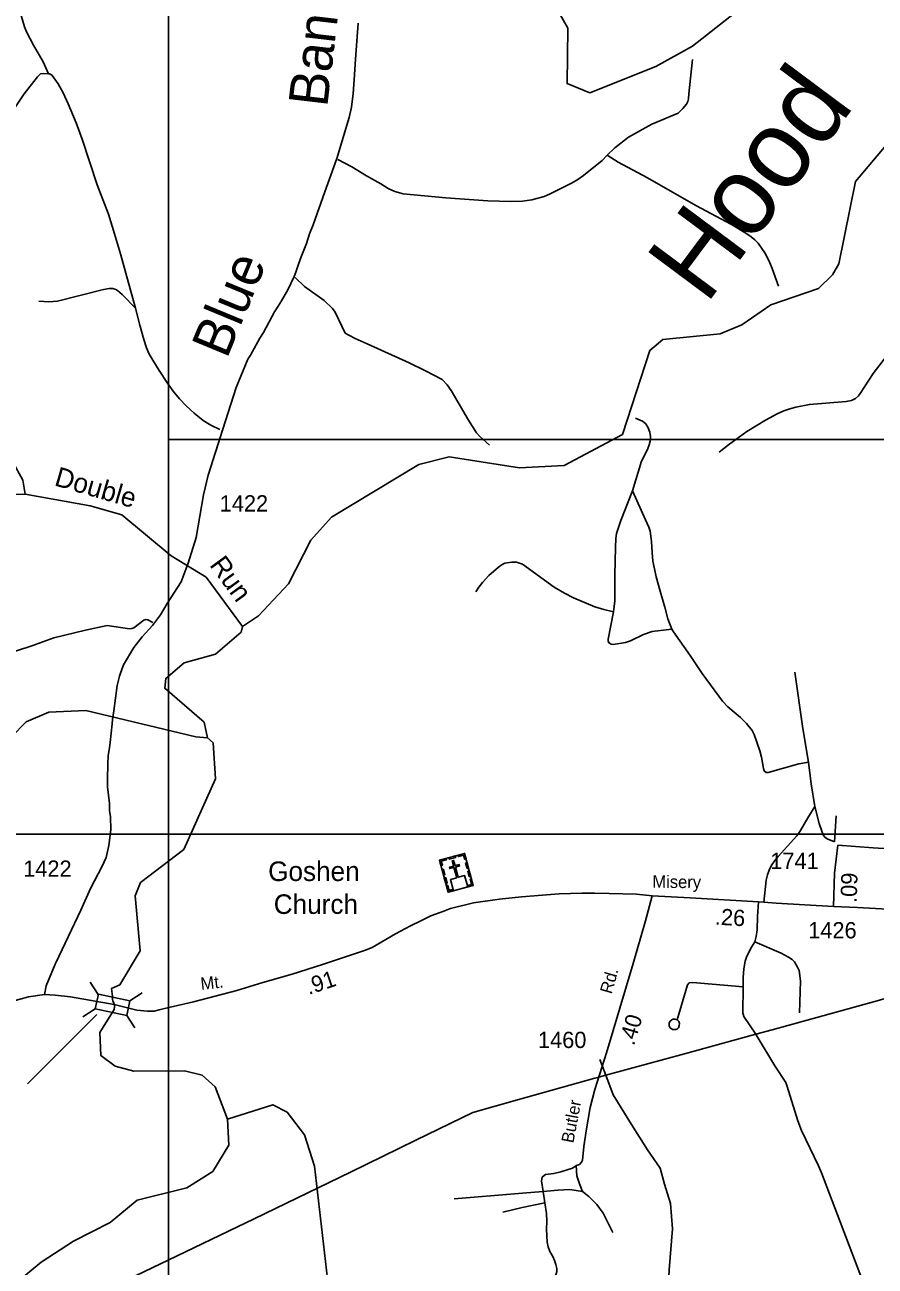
# Model space of a CAD drawing. Extents: x 2104537 to 2336408, y 34176 to 229611.
# Drawn here: x 2265152 to 2271681, y 203349 to 212881 of the extents above; entities that cross this region are included whole.
import ezdxf

# ---------------------------------------------------------------- set-up
doc = ezdxf.new("R2010")
doc.units = 0
for name, color, linetype in [('Exist Cultural Church with Cemetary CELL', 7, 'Continuous'), ('Exist Cultural Church with Cemetery Label', 7, 'Continuous'), ('Exist Hydrographic Creek Single Shore', 7, 'Continuous'), ('Exist Hydrographic Misc Water Feature', 7, 'Continuous'), ('Exist Road Non-System Type 51', 7, 'Continuous'), ('Exist Road Secondary Mileage Hundredths English Label', 7, 'Continuous'), ('Exist Road Secondary Structure Standard Bridge CELL', 7, 'Continuous'), ('Exist Road Secondary Structure Standard Bridge Number Label', 7, 'Continuous'), ('Exist Road Secondary Type 51 Attributed', 7, 'Continuous'), ('Exist Road Secondary Type 51 Label', 7, 'Continuous'), ('Exist Road Secondary Type 51 Number Label', 7, 'Continuous'), ('Exist Utilities Electrical Transmission Line', 7, 'Continuous'), ('Map Preparation Inset Cut Line', 7, 'Continuous'), ('Map Preparation Match Line', 7, 'Continuous'), ('Old_Level_32', 7, 'Continuous')]:
    doc.layers.add(name, color=color, linetype=linetype)

msp = doc.modelspace()

# ---------------------------------------------------------------- linework, layer by layer
at = {"layer": 'Exist Cultural Church with Cemetary CELL'}
for points in [[(2268335.5, 206465.6), (2268527.6, 206518), (2268594.6, 206272.3), (2268402.5, 206219.9)], [(2268346.9, 206423.8), (2268357.9, 206426.8), (2268349.4, 206457.9), (2268388.5, 206468.5), (2268385.6, 206479.3), (2268335.5, 206465.6)], [(2268407, 206485.1), (2268457, 206498.7), (2268460, 206487.7), (2268410, 206474.1)], [(2268444.1, 206231.3), (2268552.3, 206260.8), (2268528.5, 206348.2), (2268479.5, 206334.9), (2268458, 206413.5), (2268489.9, 206422.1), (2268487, 206432.8), (2268455.2, 206424.1), (2268444.1, 206464.8), (2268432.9, 206461.8), (2268443.9, 206421), (2268412, 206412.3), (2268414.9, 206401.7), (2268446.8, 206410.4), (2268468.3, 206331.8), (2268420.3, 206318.7)], [(2268539.1, 206476.2), (2268528.1, 206473.2), (2268519.7, 206504.2), (2268480.5, 206493.6), (2268477.6, 206504.3), (2268527.7, 206517.9)], [(2268366.4, 206352.3), (2268355, 206394), (2268366, 206397), (2268377.4, 206355.3)], [(2268547.3, 206402.7), (2268535.9, 206444.4), (2268546.9, 206447.4), (2268558.3, 206405.7)], [(2268564.6, 206339), (2268553.2, 206380.8), (2268564.2, 206383.8), (2268575.6, 206342)], [(2268384.1, 206287.4), (2268372.7, 206329.2), (2268383.7, 206332.2), (2268395.1, 206290.4)], [(2268562.6, 206263.6), (2268559.6, 206274.7), (2268580.8, 206280.5), (2268570.2, 206319.5), (2268580.9, 206322.4), (2268594.6, 206272.3)], [(2268434.4, 206228.7), (2268431.4, 206239.8), (2268410.2, 206234), (2268399.5, 206273), (2268388.8, 206270), (2268402.5, 206220)]]:
    msp.add_lwpolyline(points, close=True, dxfattribs=at)
at = {"layer": 'Exist Hydrographic Creek Single Shore'}
for points in [[(2266821.9, 208260.3), (2266945.7, 208343.1), (2267176.8, 208588), (2267348.9, 208922.4), (2267505.7, 209099.8), (2268175.8, 209503.3), (2268408.8, 209564.4), (2268950.9, 209478.3), (2269292.7, 209497.9), (2269739.8, 209735.2), (2269950.8, 210380.5), (2270049.8, 210463.9), (2270490.9, 210507.8), (2270656.8, 210576.6), (2270879.8, 210729.8), (2271245.9, 210857.1), (2271352.9, 210960), (2271401.9, 211044.3), (2271529.9, 211678.1), (2271834.8, 212039.6), (2271952.9, 212712.9), (2272072.8, 213255)], [(2265154.8, 209276.8), (2265136.8, 209385.4), (2264967.8, 209690.5), (2264580.9, 210071.9), (2264346.7, 210211), (2264281.7, 210209)], [(2264291.1, 209159.5), (2264746.7, 209271.7), (2265154.8, 209276.8)], [(2266821.9, 208260.3), (2266543.8, 208639.6), (2266275.8, 208802.3), (2265897.7, 209118), (2265654.7, 209188.3), (2265154.8, 209276.8)], [(2266554.9, 207406.1), (2266528.8, 207524.8), (2266226.8, 207786.5), (2266233.8, 207861.8), (2266374.9, 207980.4), (2266615.8, 208047.8), (2266813.9, 208217.8), (2266821.9, 208260.3)], [(2266707.9, 204477.5), (2266613.7, 204725.3), (2266512.9, 204815.8), (2266378.8, 204847.9), (2265987.7, 204845.7), (2265845.8, 204884.5), (2265736.7, 204965.4), (2265726.9, 205142.7), (2265837.7, 205319.9), (2265841.2, 205340.9), (2265839.3, 205354.8), (2265837.3, 205361.7), (2265835.3, 205369), (2265826.6, 205385.6), (2265824.9, 205396.6), (2265825.5, 205419.6), (2265822.9, 205438.6), (2265817.5, 205481.5), (2265881.3, 205508), (2266036.7, 205769.7), (2265999.8, 206193.5), (2266040.8, 206294.4), (2266371.8, 206547.1), (2266616.8, 207090.1), (2266596.7, 207366), (2266554.9, 207406.1)], [(2267569.9, 201311.8), (2267584.9, 201459.1), (2267880.8, 201912.5), (2267854.9, 202037.7), (2267508.8, 202543), (2267472.9, 202815.9), (2267488.9, 202851.7), (2267476.8, 203252.1), (2267376.7, 204116.7), (2267299.8, 204357.6), (2267164.9, 204530.8), (2267055.8, 204588.7), (2266707.9, 204477.5)], [(2264347.5, 202739), (2264515.9, 202788.3), (2264705.7, 202909.2), (2265276.8, 203380.2), (2265524.7, 203539.4), (2265806.9, 203684.8), (2266013.8, 203854.6), (2266395.8, 203948.9), (2266594.9, 204076.2), (2266717.9, 204277.1), (2266707.9, 204477.5)]]:
    msp.add_lwpolyline(points, dxfattribs=at)
at = {"layer": 'Exist Hydrographic Misc Water Feature'}
for points in [[(2268574.9, 214107.1), (2268667.7, 213892.1), (2268954.8, 213509.3), (2269319.8, 212856.1), (2269314.9, 212429.8), (2269490.8, 212357.5), (2269996.9, 212560.8), (2270278.8, 212716.1), (2270600.8, 212968.9), (2270824.9, 213095.7), (2271273.8, 213175.5), (2271764.9, 213202), (2271980.8, 213263.4), (2272072.8, 213255)], [(2264314.7, 206452.7), (2264405.7, 206496.9), (2264610.8, 206922.6), (2264717.8, 207074.6), (2265162.8, 207528.4), (2265336.9, 207603.8), (2265619.9, 207614.6), (2266463.8, 207414.5), (2266554.9, 207406.1)]]:
    msp.add_lwpolyline(points, dxfattribs=at)
at = {"layer": 'Exist Road Non-System Type 51'}
for p, q in [((2271380.4, 206806.7), (2271368.7, 206606.5)), ((2269567.4, 204935.2), (2269579.8, 204902.1)), ((2269579.8, 204902.1), (2269612.4, 204815)), ((2269130.7, 203922.5), (2269143.3, 203835.3))]:
    msp.add_line(p, q, dxfattribs=at)
for points in [[(2265118.4, 212969.5), (2265148.9, 212865.2), (2265163.9, 212827.2), (2265218.6, 212723.5), (2265292.5, 212595.4), (2265334, 212504.1)], [(2270276.8, 212614.7), (2270250, 212350.5), (2270248.2, 212312.5), (2270242.6, 212292.3), (2270233, 212272.1), (2270205.1, 212237.9), (2270167.7, 212203.5), (2269965.7, 212118.3), (2269787.9, 212018.7), (2269681, 211935.5), (2269623.5, 211878.6)], [(2265334, 212504.1), (2265293.7, 212507.5), (2265272, 212503.3), (2265248.3, 212480.8), (2265148, 212349.6), (2264876.9, 211952.4), (2264843, 211904.6)], [(2265334, 212504.1), (2265343.9, 212503.9), (2265362, 212490.4), (2265407.7, 212428.5), (2265446, 212357.3), (2265485.6, 212273.2), (2265546.5, 212128.6), (2265592.2, 212003.1), (2265708.4, 211652.5), (2265793.2, 211425.9), (2265841.1, 211276.3), (2265887, 211122.9), (2266002.2, 210704.1)], [(2269623.5, 211878.6), (2269585.3, 211839), (2269441.7, 211724.4), (2269397.8, 211694.1), (2269354.4, 211667.4), (2269181.4, 211579.2), (2269139.8, 211563), (2269043.8, 211535.7), (2268973.4, 211525.6), (2268882.2, 211523.7), (2268706.2, 211529.5), (2268383.9, 211551.5), (2268057.5, 211583.4), (2267993.2, 211600.8), (2267940.8, 211624.1), (2267884.4, 211659.3), (2267775.8, 211720.1), (2267663, 211790.5), (2267554.2, 211847.4)], [(2270938.2, 210872.9), (2270890.3, 211010.3), (2270867.1, 211065.5), (2270833.3, 211129.2), (2270782.2, 211203), (2270757.8, 211228.7), (2270727.4, 211252.3), (2270687, 211281.9), (2270578.1, 211346.4), (2270304.4, 211493.1), (2269932, 211704.7), (2269706.4, 211825.8), (2269623.5, 211878.6)], [(2266002.2, 210704.1), (2265898.9, 210809.1), (2265862.5, 210840.7), (2265850.5, 210848.4), (2265826.4, 210856.1), (2265798.8, 210856.3), (2265756.4, 210849.3), (2265403.6, 210759.1), (2265336, 210753.5), (2265259.7, 210759.3)], [(2267227.2, 210939.4), (2267300.4, 210872), (2267449.5, 210764.1), (2267514.5, 210702.5), (2267534.6, 210675.2), (2267612.5, 210514), (2267638.7, 210496.4), (2267687.1, 210471.2), (2267781.5, 210432.3), (2268103.3, 210284.3), (2268228.1, 210223.5), (2268355, 210157.1), (2268395.5, 210115.6), (2268425.2, 210071.7), (2268558.9, 209845.8), (2268620, 209748.5), (2268642.4, 209722.8), (2268719.4, 209651.7)], [(2266002.2, 210704.1), (2266033.7, 210574.6), (2266065.4, 210465.1), (2266086.1, 210401.4), (2266106.5, 210351.5), (2266182.1, 210226.3), (2266247.7, 210128), (2266289.9, 210067.8), (2266338.9, 210008.4), (2266391.3, 209954.9), (2266452.2, 209898), (2266520.7, 209842.9), (2266581.3, 209805.3), (2266649.8, 209772.4)], [(2271800.4, 210379.5), (2271666.4, 210204), (2271566.3, 210048.9), (2271552.5, 210030.5), (2271528.8, 210010.3), (2271499, 209995.8), (2271457.2, 209987.4), (2271175.3, 209965.7), (2271071.6, 209944.7), (2271025.8, 209932.2), (2270979.9, 209915.3), (2270928.2, 209892.7), (2270839.4, 209844.6), (2270696, 209757.9), (2270553.3, 209656.3), (2270481.7, 209599.4)], [(2269840.7, 209861.5), (2269895, 209838.1), (2269919.2, 209816.6), (2269937.6, 209786.4), (2269950.1, 209752.7), (2269956.3, 209718.8), (2269952.7, 209684.8), (2269945.2, 209656.7), (2269931.7, 209618.6), (2269886.7, 209529.9), (2269817.6, 209303.3)], [(2269817.6, 209303.3), (2269728.6, 209075.5), (2269695.5, 208975.7), (2269690.1, 208935.5), (2269688.1, 208866.7), (2269682.7, 208658.5), (2269681.5, 208458.8), (2269671, 208373.7)], [(2269817.6, 209303.3), (2269916.3, 209078.4), (2269943, 209022.7), (2269953.3, 208993), (2269962.2, 208912.8), (2269967.2, 208829.1), (2269974.1, 208763), (2269985.4, 208704.4), (2269999.6, 208641.5), (2270028.9, 208532), (2270066.2, 208409.3), (2270089.8, 208320.6), (2270118.7, 208241)], [(2269671, 208373.7), (2269596.8, 208390.5), (2269528.4, 208411.6), (2269363.8, 208481.7), (2269294.3, 208516.8), (2269216.4, 208561.6), (2268972.6, 208738.9), (2268926.3, 208754.2), (2268890.9, 208754.9), (2268837.6, 208746.5), (2268816.7, 208737), (2268788.8, 208716.6), (2268713.7, 208651.8), (2268666.1, 208598.9), (2268638.5, 208562.7), (2268615.2, 208526.4)], [(2270118.7, 208241), (2269968.8, 208221.3), (2269901.1, 208198.3), (2269801.7, 208151), (2269763.8, 208138.7), (2269668, 208123.5), (2269654, 208125.4), (2269636.1, 208135.2), (2269630.2, 208149.8), (2269629.5, 208162.9), (2269671, 208373.7)], [(2266133.9, 208292.1), (2266095.9, 208311.5), (2266081.8, 208313.4), (2266065.7, 208309.1), (2265988.4, 208250.3), (2265974.5, 208244), (2265954.8, 208241.8), (2265784.1, 208267.7), (2265618.8, 208233.6), (2265375.6, 208174.7), (2265206.1, 208112.7), (2264963.1, 208031.5), (2264937.2, 208017.2), (2264828.6, 207930.1), (2264717.6, 207854.6), (2264669.8, 207826), (2264622.1, 207801.6), (2264540.2, 207774.4), (2264482.6, 207763.7), (2264359.5, 207753.7)], [(2270118.7, 208241), (2270131.1, 208219.1), (2270259.1, 208038.8), (2270352.8, 207899.9), (2270509.4, 207685.9), (2270550.5, 207642.8), (2270647, 207561.6), (2270691.7, 207516.1), (2270736.9, 207461.7), (2270750.7, 207430.6), (2270794.2, 207305.5), (2270806.7, 207257.4), (2270822, 207169.5), (2270828.3, 207151.6), (2270844.4, 207139.9), (2270859.2, 207138.3), (2271093.7, 207204.9), (2271167.4, 207217.9)], [(2271062.8, 207910.7), (2271126.2, 207477.4), (2271167.4, 207217.9)], [(2271167.4, 207217.9), (2271189.4, 207052.1), (2271217.5, 206878.7)], [(2271217.5, 206878.7), (2271162.4, 206791.9), (2271107.7, 206695.2), (2271078.3, 206652.8), (2270936.2, 206495.2), (2270910.6, 206464.5), (2270883.3, 206422.4), (2270865.5, 206388.3), (2270853.1, 206354.1), (2270844.4, 206312), (2270826.7, 206143.7)], [(2271217.5, 206878.7), (2271251.7, 206747.5), (2271269.9, 206689.1), (2271282.2, 206661.3), (2271294.3, 206643.7), (2271312.7, 206629.9), (2271368.7, 206606.5)], [(2270784.7, 206147.2), (2270776, 206033.2), (2270773.3, 205931.3), (2270765.7, 205878.9), (2270756.4, 205838.8)], [(2270756.4, 205838.8), (2270730.7, 205798.6), (2270707.2, 205754.1), (2270691.8, 205720.3), (2270682.4, 205691.6), (2270673, 205631.8), (2270667.8, 205566), (2270666.7, 205493.8)], [(2270756.4, 205838.8), (2270959.4, 205751.2), (2271015.9, 205722.2), (2271042.1, 205702.7), (2271060.4, 205684.6), (2271084.6, 205645.1), (2271095.9, 205619.6), (2271106.1, 205539.4), (2271099, 205293.2)], [(2270666.7, 205493.8), (2270280.3, 205526.9), (2270253.4, 205524.5), (2270240.6, 205508.3), (2270159.6, 205239.7)], [(2270666.7, 205493.8), (2270665.1, 205293.8), (2270673.4, 205265.7), (2270763.7, 205128.9)], [(2270159.6, 205239.7), (2270172.5, 205227.3), (2270178.1, 205212.4), (2270176.5, 205195.4), (2270170.6, 205179.7), (2270162.9, 205171.7), (2270150.6, 205164.7), (2270124.7, 205165.2), (2270106.6, 205179), (2270098.4, 205193), (2270100.1, 205214.9), (2270103.9, 205227), (2270119.6, 205241.1), (2270128.2, 205245.5), (2270143, 205245.6), (2270159.6, 205239.7)], [(2270763.7, 205128.9), (2270775.4, 205111.2), (2270911.1, 204888.2), (2270993.5, 204758), (2271006, 204728.2), (2271086.8, 204464.6), (2271114.6, 204389.9), (2271245.4, 204119.1), (2271268.3, 204065.5), (2271584.5, 203237.4)], [(2269612.4, 204815), (2269668.9, 204664.2), (2269809.4, 204435.8), (2269932.4, 204242.5), (2270029, 204101.9), (2270064.1, 203978.9), (2270108.1, 203829.6), (2270125.6, 203636.3), (2270099.3, 203320), (2270072.9, 202766.4), (2270048.7, 202432.8)], [(2269381.1, 204118.2), (2269355.8, 204101.7), (2269268, 204072.6), (2269212.3, 204059.9), (2269148.6, 204053.3), (2269138.6, 204045), (2269124.6, 204032.8), (2269119.1, 204002.7), (2269130.7, 203922.5)], [(2269434.1, 204162.1), (2269425.7, 204146), (2269409.4, 204129.7), (2269385.1, 204121)], [(2269385.1, 204121), (2269389, 204041.5), (2269410.9, 203980), (2269432.9, 203922.9)], [(2269130.7, 203922.5), (2268971.8, 203909.7), (2268449.2, 203865.8)], [(2269432.9, 203922.9), (2269336.3, 203936.1), (2269244.1, 203931.7), (2269130.7, 203922.5)], [(2269432.9, 203922.9), (2269481.2, 203883.4), (2269542.7, 203821.9), (2269591, 203756), (2269639.3, 203663.7), (2269665.6, 203606.6)], [(2269143.3, 203835.3), (2268971.4, 203798.9), (2268822.1, 203763.1)], [(2269143.3, 203835.3), (2269156.2, 203753.4), (2269159, 203695.2), (2269157.8, 203633.3), (2269163, 203533.5), (2269171.2, 203497.6), (2269183.6, 203461.9), (2269206.5, 203421.8), (2269218.7, 203392), (2269228.9, 203360.3), (2269235.2, 203330.3), (2269235.7, 203308.4), (2269231.8, 203290.4), (2269220.2, 203266), (2269190.8, 203224), (2269127.6, 203159.3), (2269101.9, 203124.7), (2269082.6, 203091.9), (2269072.9, 203062.2), (2269069.2, 203028.2), (2269105.4, 202848.7), (2269114.2, 202776.7), (2269118.4, 202588.7), (2269117.4, 202508.4)]]:
    msp.add_lwpolyline(points, dxfattribs=at)
at = {"layer": 'Exist Road Secondary Structure Standard Bridge CELL'}
for p, q in [((2265716.2, 205435.1), (2265654.2, 205529.8)), ((2266054, 205448.7), (2265959.3, 205386.7)), ((2265693.2, 205324.3), (2265598.5, 205262.3)), ((2265997.8, 205178.7), (2265935.7, 205273.3))]:
    msp.add_line(p, q, dxfattribs=at)
msp.add_lwpolyline([(2265935.7, 205273.3), (2265693, 205323.8), (2265716.6, 205437.2), (2265959.3, 205386.7)], close=True, dxfattribs=at)
at = {"layer": 'Exist Road Secondary Structure Standard Bridge Number Label'}
msp.add_line((2265705.2, 205281.7), (2265171.6, 204748.1), dxfattribs=at)
at = {"layer": 'Exist Road Secondary Type 51 Attributed'}
for points in [[(2265302.2, 205434.3), (2265315.6, 205501), (2265384.8, 205668), (2265389.7, 205677.1), (2265582.6, 206081), (2265656.3, 206248), (2265745.1, 206419.4), (2265776.3, 206486.2), (2265796.3, 206579.8), (2265811.9, 206700), (2265810.6, 206802), (2265803, 206844.8), (2265801.1, 206901.9), (2265787.4, 207029.6), (2265786.6, 207087.6), (2265789.6, 207203.3), (2265791.8, 207270.1), (2265803, 207328), (2265807.4, 207370.3), (2265822.3, 207511.8), (2265825.2, 207546.2), (2265836.4, 207613), (2265860.8, 207808.2), (2265878.7, 207880.3), (2265887.6, 207902.5), (2265910.5, 207965.8), (2265989.9, 208098.5), (2266052.6, 208181.6), (2266132.5, 208268.9), (2266193.1, 208349.2), (2266245.9, 208437), (2266352.8, 208604), (2266406.2, 208746.5), (2266466.3, 208944.7), (2266524.2, 209272.1), (2266560, 209423.2), (2266671.1, 209776.3), (2266774.5, 210096.7), (2266865, 210313.1), (2266884.6, 210343.2), (2266956.4, 210474.6), (2266983.6, 210517.4), (2267069, 210677.1), (2267096.2, 210719.5), (2267122.9, 210761.8), (2267171.9, 210846.5), (2267219.2, 210949), (2267231.5, 210981.9), (2267254.2, 211042.4), (2267274.3, 211100.3), (2267313.6, 211201.7), (2267338.8, 211276.2), (2267366.3, 211345), (2267454.6, 211599.1), (2267548, 211855.2), (2267643.1, 212168.1), (2267659.1, 212248.5), (2267674, 212354.5), (2267680.6, 212457), (2267690.5, 212616.8), (2267710.5, 212892.9)], [(2271360.3, 206109.8), (2271368.6, 206365.6), (2271393.7, 206581.3)], [(2271393.7, 206581.3), (2271664.4, 206561.2), (2272455, 206512.7)], [(2265838.7, 205356.7), (2266010.7, 205314.5), (2266094.8, 205305.7), (2266146.2, 205307), (2266182.5, 205315.8), (2266213.4, 205324.6), (2266291.3, 205341.5), (2266446.1, 205379.2), (2266779.1, 205465.9), (2266978.1, 205526.6), (2267203.3, 205591.1), (2267438.6, 205664.3), (2267759.2, 205772.2), (2267818.7, 205796.6), (2267997.6, 205901.7), (2268111.8, 205962.2), (2268192.9, 205999.8), (2268269.7, 206038.3), (2268370, 206075.1), (2268419.2, 206094.2), (2268597.3, 206138.6), (2268796.2, 206167), (2268965.9, 206183.8), (2269255.2, 206206.8), (2269428.2, 206211.8), (2269526, 206211.8), (2269638.8, 206209.3), (2269846.9, 206204.2), (2269967.2, 206191.7)], [(2269967.2, 206191.7), (2269918, 205999.9), (2269822.6, 205673), (2269617.7, 204987.4), (2269527.7, 204704.6), (2269492.3, 204566.8), (2269464.1, 204402.5), (2269444.7, 204266.4), (2269434.1, 204162.1)], [(2269967.2, 206191.7), (2270260.5, 206176.7), (2270784.7, 206147.2), (2270826.7, 206143.7), (2270920.7, 206137), (2271360.3, 206109.8)], [(2271360.3, 206109.8), (2271545.8, 206103.1), (2271729.6, 206093), (2271995.4, 206074.7), (2272261.1, 206057.9), (2272732.4, 206031.2), (2273019.9, 206019.5), (2273145.2, 206011.1), (2273305.7, 205999.4), (2273548, 205986), (2273780.3, 205972.7), (2273989.2, 205957.6), (2274298.4, 205937.5), (2274301.2, 205937.4)], [(2264584.3, 205253.7), (2265179.3, 205416.7), (2265302.2, 205434.3)], [(2265302.2, 205434.3), (2265385, 205429.3), (2265501.6, 205415.5), (2265838.7, 205356.7)]]:
    msp.add_lwpolyline(points, dxfattribs=at)
at = {"layer": 'Exist Utilities Electrical Transmission Line'}
msp.add_line((2269528, 204791.4), (2269550.1, 204797.6), dxfattribs=at)
for points in [[(2270763.7, 205128.9), (2270888.9, 205163.1), (2271666.5, 205377.9), (2272294.1, 205555.3), (2272856.6, 205714)], [(2269612.4, 204815), (2270216.9, 204979.1), (2270763.7, 205128.9)], [(2264390.3, 202505.7), (2265040.8, 202813.4), (2265649.4, 203104.3), (2266188.1, 203364.4), (2266911.9, 203712.8), (2267651.9, 204069.7), (2268154.9, 204315.4), (2268592.4, 204528.3), (2268935.4, 204624.6), (2269528, 204791.4)], [(2269550.1, 204797.6), (2269601.2, 204812), (2269612.4, 204815)]]:
    msp.add_lwpolyline(points, dxfattribs=at)
at = {"layer": 'Map Preparation Inset Cut Line'}
for points in [[(2243855.6, 191238), (2266253.9, 191238), (2266253.9, 223233.6), (2243855.6, 223233.6)], [(2266254.1, 165448.9), (2309677, 165448.9), (2309677, 209697.3), (2266254.1, 209697.3)]]:
    msp.add_lwpolyline(points, close=True, dxfattribs=at)
at = {"layer": 'Map Preparation Match Line'}
msp.add_line((2244656.7, 206666.1), (2298327.4, 206666.1), dxfattribs=at)

# ---------------------------------------------------------------- texts
at = {"layer": 'Exist Cultural Church with Cemetery Label'}
for s, p in [('Goshen', (2267020, 206306)), ('Church', (2267063, 206053.5))]:
    msp.add_text(s, height=150, dxfattribs=at).set_placement(p)
at = {"layer": 'Exist Road Secondary Mileage Hundredths English Label'}
for s, rotation, p in [('.09', 88.12918, (2271538.2, 206136.1)), ('.26', 356.78221, (2270447.3, 205971.4)), ('.91', 18.60121, (2267331.7, 205430.4)), ('.40', 73.36206, (2269829, 205036.2))]:
    msp.add_text(s, height=125, rotation=rotation, dxfattribs=at).set_placement(p)
at = {"layer": 'Exist Road Secondary Type 51 Label'}
for s, height, rotation, p in [('Bank', 300, 83.29523, (2267473.2, 212242.8)), ('Blue', 300, 67.52033, (2266702.2, 210309.7)), ('Misery', 95, 359.33603, (2269969.3, 206254.8)), ('Rd.', 95, 74.05746, (2269656.8, 205433.2)), ('Mt. ', 95, 6.24304, (2266506, 205469.6)), ('Butler', 95, 79.32091, (2269363.3, 204289.2))]:
    msp.add_text(s, height=height, rotation=rotation, dxfattribs=at).set_placement(p)
at = {"layer": 'Exist Road Secondary Type 51 Number Label'}
for s, p in [('1422', (2266648.1, 209143.5)), ('1422', (2265139.4, 206338.6)), ('1741', (2270875.1, 206398.5)), ('1426', (2271166.5, 205865.6)), ('1460', (2269091.7, 205023.7))]:
    msp.add_text(s, height=125, dxfattribs=at).set_placement(p)
at = {"layer": 'Old_Level_32'}
for s, height, rotation, p in [('Hood', 600, 53.3006, (2270381.3, 210724.1)), ('Double', 150, 343.86237, (2265371.5, 209345.4)), ('Run', 150, 306.24319, (2266565.1, 208732.7))]:
    msp.add_text(s, height=height, rotation=rotation, dxfattribs=at).set_placement(p)

doc.saveas('drawing.dxf')
